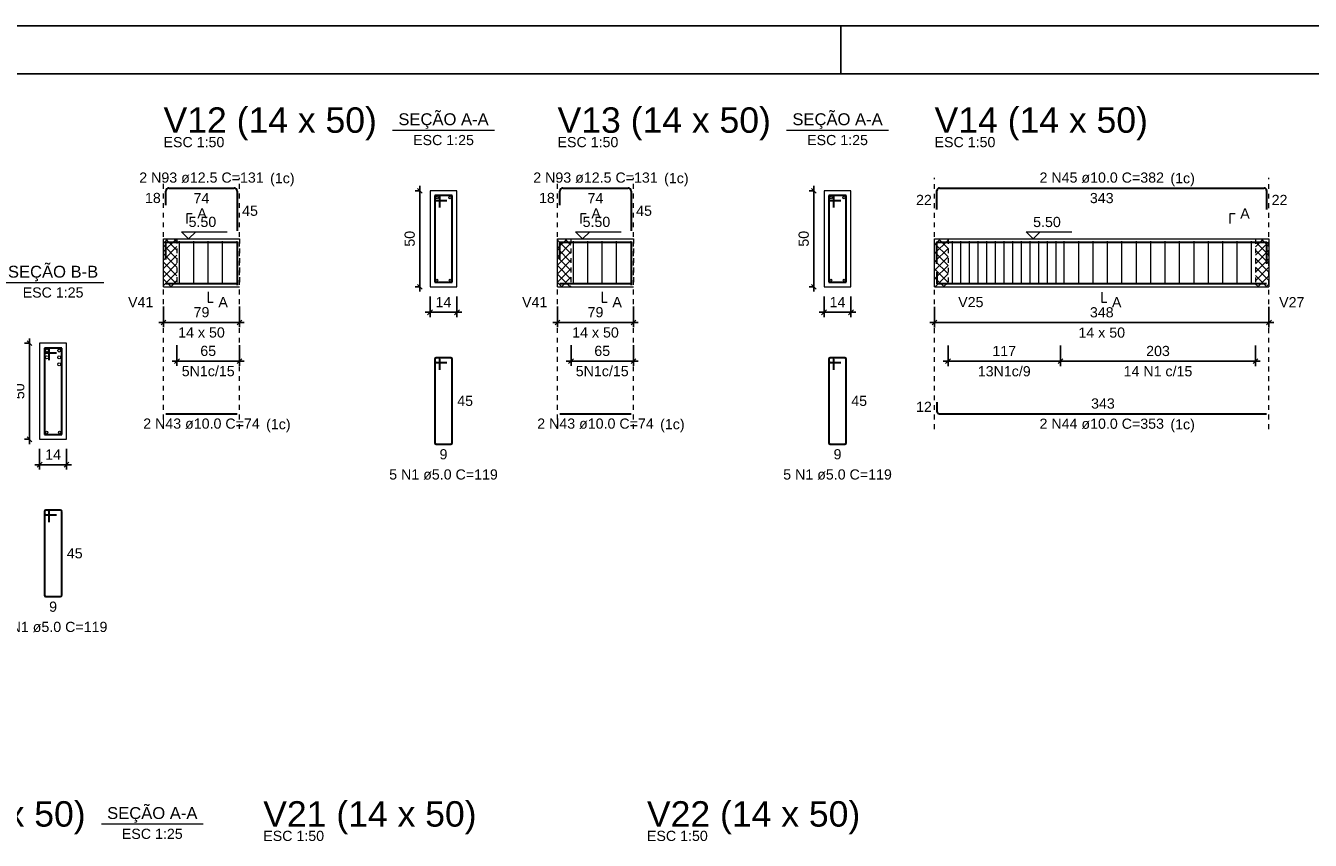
# Model space of a CAD drawing. Header units: millimetres. Extents: x 10 to 1250, y -62 to 528.
# Tile 340 of 656: x 576 to 602, y 175 to 192. Entities that reach past the tile are written whole.
import ezdxf

# ---------------------------------------------------------------- set-up
doc = ezdxf.new("R2010")
doc.units = ezdxf.units.MM
doc.header["$LTSCALE"] = 0.05
doc.linetypes.add('Dashed', pattern=[0.75, 0.5, -0.25])
doc.linetypes.add('DOT', pattern=[6.35, 0, -6.35])
for name, color, linetype, lineweight in [('Descrição da armadura', 7, 'Continuous', 5), ('DT-Arm complementar', 5, 'Continuous', 5), ('DT-Barras na forma', 2, 'Continuous', 30), ('DT-Barras no corte', 5, 'Continuous', 5), ('DT-Barras rebatidas', 2, 'Continuous', 30), ('DT-Cotas', 9, 'Continuous', 5), ('DT-Forma', 5, 'Continuous', 5), ('DT-Hachura intersecção vigas', 9, 'Continuous', 5), ('DT-Pontilhado', 9, 'DOT', 5), ('DT-Textos', 7, 'Continuous', 5), ('DT-Título', 3, 'Continuous', 20), ('Textos armaduras', 7, 'Continuous', 5)]:
    doc.layers.add(name, color=color, linetype=linetype, lineweight=lineweight)
doc.layers.add('FOLHA_PADRÃO', color=7, linetype='Continuous')
doc.styles.add('Arial', font='arial.ttf')
doc.styles.get("Standard").update_dxf_attribs({"font": 'arial.ttf'})
doc.dimstyles.new('UM_25.000000', dxfattribs={"dimtxt": 0.18, "dimasz": 0.1, "dimexe": 0.1, "dimexo": 0.2, "dimgap": 0, "dimtad": 1, "dimtih": 1, "dimtoh": 1, "dimdec": 1, "dimlfac": 25, "dimzin": 0, "dimdsep": 46, "dimtxsty": 'Standard', "dimcen": 0.09, "dimdle": 0.1, "dimadec": 1, "dimazin": 2, "dimtfac": 1, "dimtdec": 4, "dimtofl": 0, "dimtmove": 0, "dimatfit": 3, "dimfxl": 1, "dimtolj": 1, "dimarcsym": 0})
doc.dimstyles.new('UM_50.000000', dxfattribs={"dimtxt": 0.18, "dimasz": 0.1, "dimexe": 0.1, "dimexo": 0.2, "dimgap": 0.1, "dimtad": 1, "dimdec": 1, "dimlfac": 50, "dimzin": 0, "dimdsep": 46, "dimtxsty": 'Standard', "dimblk": 'OBLIQUE', "dimcen": 0.09, "dimdle": 0.1, "dimadec": 1, "dimazin": 2, "dimtfac": 1, "dimtdec": 1, "dimtofl": 0, "dimtmove": 0, "dimatfit": 3, "dimldrblk": 'OBLIQUE', "dimfxl": 1, "dimtolj": 1, "dimarcsym": 1})
pattern_1 = [(45, (477.39807, 132.9991), (-0.08838835, 0.08838835), []), (135, (477.39807, 132.9991), (-0.08838835, -0.08838835), [])]

# ---------------------------------------------------------------- blocks, each defined once
blk = doc.blocks.new('_Oblique')
at = {"color": 0, "linetype": 'ByBlock', "lineweight": -2}
blk.add_line((-0.5, -0.5), (0.5, 0.5), dxfattribs=at)
blk = doc.blocks.new('*D1987')
at = {"layer": 'Defpoints', "color": 0, "transparency": 16777216}
for p in [(575.835, 185.474), (576.047, 185.474), (576.047, 183.474)]:
    blk.add_point(p, dxfattribs=at)
at = {"layer": 'DT-Cotas', "color": 0, "lineweight": -2, "transparency": 16777216}
for p, q in [((575.835, 183.374), (575.835, 185.574)), ((575.847, 185.474), (575.735, 185.474)), ((575.847, 183.474), (575.735, 183.474))]:
    blk.add_line(p, q, dxfattribs=at)
at = {"layer": 'DT-Cotas', "color": 0, "lineweight": -2, "transparency": 16777216, "xscale": 0.1, "yscale": 0.1, "zscale": 0.1}
for p, rotation in [((575.835, 185.474), 90), ((575.835, 183.474), 270)]:
    blk.add_blockref('_Oblique', p, dxfattribs=dict(at, rotation=rotation))
at = {"layer": 'DT-Cotas', "transparency": 16777216, "insert": (575.624, 184.474), "char_height": 0.2118, "attachment_point": 5, "rotation": 90, "style": 'Arial'}
blk.add_mtext('\\A1;50', dxfattribs=at)
blk = doc.blocks.new('*D1988')
at = {"layer": 'Defpoints', "color": 0, "transparency": 16777216}
for p in [(576.047, 183.474), (576.607, 183.474), (576.607, 182.945)]:
    blk.add_point(p, dxfattribs=at)
at = {"layer": 'DT-Cotas', "color": 0, "lineweight": -2, "transparency": 16777216}
for p, q in [((576.047, 183.274), (576.047, 182.845)), ((576.607, 183.274), (576.607, 182.845)), ((575.947, 182.945), (576.707, 182.945))]:
    blk.add_line(p, q, dxfattribs=at)
at = {"layer": 'DT-Cotas', "color": 0, "lineweight": -2, "transparency": 16777216, "xscale": 0.1, "yscale": 0.1, "zscale": 0.1, "rotation": 180}
blk.add_blockref('_Oblique', (576.047, 182.945), dxfattribs=at)
at = {"layer": 'DT-Cotas', "color": 0, "lineweight": -2, "transparency": 16777216, "xscale": 0.1, "yscale": 0.1, "zscale": 0.1}
blk.add_blockref('_Oblique', (576.607, 182.945), dxfattribs=at)
at = {"layer": 'DT-Cotas', "transparency": 16777216, "insert": (576.327, 183.156), "char_height": 0.2118, "attachment_point": 5, "rotation": 0.0057, "style": 'Arial'}
blk.add_mtext('\\A1;14', dxfattribs=at)
blk = doc.blocks.new('*D1993')
at = {"layer": 'Defpoints', "color": 0, "transparency": 16777216}
for p in [(578.626, 186.436), (580.206, 186.436), (580.206, 185.906)]:
    blk.add_point(p, dxfattribs=at)
at = {"layer": 'DT-Cotas', "color": 0, "lineweight": -2, "transparency": 16777216}
for p, q in [((578.626, 186.236), (578.626, 185.806)), ((580.206, 186.236), (580.206, 185.806)), ((578.526, 185.906), (580.306, 185.906))]:
    blk.add_line(p, q, dxfattribs=at)
at = {"layer": 'DT-Cotas', "color": 0, "lineweight": -2, "transparency": 16777216, "xscale": 0.1, "yscale": 0.1, "zscale": 0.1, "rotation": 180}
blk.add_blockref('_Oblique', (578.626, 185.906), dxfattribs=at)
at = {"layer": 'DT-Cotas', "color": 0, "lineweight": -2, "transparency": 16777216, "xscale": 0.1, "yscale": 0.1, "zscale": 0.1}
blk.add_blockref('_Oblique', (580.206, 185.906), dxfattribs=at)
at = {"layer": 'DT-Cotas', "transparency": 16777216, "insert": (579.416, 186.118), "char_height": 0.2118, "attachment_point": 5, "rotation": 0.0057, "style": 'Arial'}
blk.add_mtext('\\A1;79', dxfattribs=at)
blk = doc.blocks.new('*D1994')
at = {"layer": 'Defpoints', "color": 0, "transparency": 16777216}
for p in [(578.906, 185.631), (580.206, 185.631), (580.206, 185.101)]:
    blk.add_point(p, dxfattribs=at)
at = {"layer": 'DT-Cotas', "color": 0, "lineweight": -2, "transparency": 16777216}
for p, q in [((578.906, 185.431), (578.906, 185.001)), ((580.206, 185.431), (580.206, 185.001)), ((578.806, 185.101), (580.306, 185.101))]:
    blk.add_line(p, q, dxfattribs=at)
at = {"layer": 'DT-Cotas', "color": 0, "lineweight": -2, "transparency": 16777216, "xscale": 0.1, "yscale": 0.1, "zscale": 0.1, "rotation": 180}
blk.add_blockref('_Oblique', (578.906, 185.101), dxfattribs=at)
at = {"layer": 'DT-Cotas', "color": 0, "lineweight": -2, "transparency": 16777216, "xscale": 0.1, "yscale": 0.1, "zscale": 0.1}
blk.add_blockref('_Oblique', (580.206, 185.101), dxfattribs=at)
at = {"layer": 'DT-Cotas', "transparency": 16777216, "insert": (579.556, 185.313), "char_height": 0.2118, "attachment_point": 5, "rotation": 0.0057, "style": 'Arial'}
blk.add_mtext('\\A1;65', dxfattribs=at)
blk = doc.blocks.new('*D1995')
at = {"layer": 'Defpoints', "color": 0, "transparency": 16777216}
for p in [(583.962, 188.648), (584.173, 188.648), (584.173, 186.648)]:
    blk.add_point(p, dxfattribs=at)
at = {"layer": 'DT-Cotas', "color": 0, "lineweight": -2, "transparency": 16777216}
for p, q in [((583.973, 188.648), (583.862, 188.648)), ((583.962, 186.548), (583.962, 188.748)), ((583.973, 186.648), (583.862, 186.648))]:
    blk.add_line(p, q, dxfattribs=at)
at = {"layer": 'DT-Cotas', "color": 0, "lineweight": -2, "transparency": 16777216, "xscale": 0.1, "yscale": 0.1, "zscale": 0.1}
for p, rotation in [((583.962, 188.648), 90), ((583.962, 186.648), 270)]:
    blk.add_blockref('_Oblique', p, dxfattribs=dict(at, rotation=rotation))
at = {"layer": 'DT-Cotas', "transparency": 16777216, "insert": (583.75, 187.648), "char_height": 0.2118, "attachment_point": 5, "rotation": 90, "style": 'Arial'}
blk.add_mtext('\\A1;50', dxfattribs=at)
blk = doc.blocks.new('*D1996')
at = {"layer": 'Defpoints', "color": 0, "transparency": 16777216}
for p in [(584.173, 186.648), (584.733, 186.648), (584.733, 186.118)]:
    blk.add_point(p, dxfattribs=at)
at = {"layer": 'DT-Cotas', "color": 0, "lineweight": -2, "transparency": 16777216}
for p, q in [((584.173, 186.448), (584.173, 186.018)), ((584.733, 186.448), (584.733, 186.018)), ((584.073, 186.118), (584.833, 186.118))]:
    blk.add_line(p, q, dxfattribs=at)
at = {"layer": 'DT-Cotas', "color": 0, "lineweight": -2, "transparency": 16777216, "xscale": 0.1, "yscale": 0.1, "zscale": 0.1, "rotation": 180}
blk.add_blockref('_Oblique', (584.173, 186.118), dxfattribs=at)
at = {"layer": 'DT-Cotas', "color": 0, "lineweight": -2, "transparency": 16777216, "xscale": 0.1, "yscale": 0.1, "zscale": 0.1}
blk.add_blockref('_Oblique', (584.733, 186.118), dxfattribs=at)
at = {"layer": 'DT-Cotas', "transparency": 16777216, "insert": (584.453, 186.33), "char_height": 0.2118, "attachment_point": 5, "rotation": 0.0057, "style": 'Arial'}
blk.add_mtext('\\A1;14', dxfattribs=at)
blk = doc.blocks.new('*D1997')
at = {"layer": 'Defpoints', "color": 0, "transparency": 16777216}
for p in [(586.827, 186.436), (588.407, 186.436), (588.407, 185.906)]:
    blk.add_point(p, dxfattribs=at)
at = {"layer": 'DT-Cotas', "color": 0, "lineweight": -2, "transparency": 16777216}
for p, q in [((586.827, 186.236), (586.827, 185.806)), ((588.407, 186.236), (588.407, 185.806)), ((586.727, 185.906), (588.507, 185.906))]:
    blk.add_line(p, q, dxfattribs=at)
at = {"layer": 'DT-Cotas', "color": 0, "lineweight": -2, "transparency": 16777216, "xscale": 0.1, "yscale": 0.1, "zscale": 0.1, "rotation": 180}
blk.add_blockref('_Oblique', (586.827, 185.906), dxfattribs=at)
at = {"layer": 'DT-Cotas', "color": 0, "lineweight": -2, "transparency": 16777216, "xscale": 0.1, "yscale": 0.1, "zscale": 0.1}
blk.add_blockref('_Oblique', (588.407, 185.906), dxfattribs=at)
at = {"layer": 'DT-Cotas', "transparency": 16777216, "insert": (587.617, 186.118), "char_height": 0.2118, "attachment_point": 5, "rotation": 0.0057, "style": 'Arial'}
blk.add_mtext('\\A1;79', dxfattribs=at)
blk = doc.blocks.new('*D1998')
at = {"layer": 'Defpoints', "color": 0, "transparency": 16777216}
for p in [(587.107, 185.631), (588.407, 185.631), (588.407, 185.101)]:
    blk.add_point(p, dxfattribs=at)
at = {"layer": 'DT-Cotas', "color": 0, "lineweight": -2, "transparency": 16777216}
for p, q in [((587.107, 185.431), (587.107, 185.001)), ((588.407, 185.431), (588.407, 185.001)), ((587.007, 185.101), (588.507, 185.101))]:
    blk.add_line(p, q, dxfattribs=at)
at = {"layer": 'DT-Cotas', "color": 0, "lineweight": -2, "transparency": 16777216, "xscale": 0.1, "yscale": 0.1, "zscale": 0.1, "rotation": 180}
blk.add_blockref('_Oblique', (587.107, 185.101), dxfattribs=at)
at = {"layer": 'DT-Cotas', "color": 0, "lineweight": -2, "transparency": 16777216, "xscale": 0.1, "yscale": 0.1, "zscale": 0.1}
blk.add_blockref('_Oblique', (588.407, 185.101), dxfattribs=at)
at = {"layer": 'DT-Cotas', "transparency": 16777216, "insert": (587.757, 185.313), "char_height": 0.2118, "attachment_point": 5, "rotation": 0.0057, "style": 'Arial'}
blk.add_mtext('\\A1;65', dxfattribs=at)
blk = doc.blocks.new('*D1999')
at = {"layer": 'Defpoints', "color": 0, "transparency": 16777216}
for p in [(592.163, 188.648), (592.374, 188.648), (592.374, 186.648)]:
    blk.add_point(p, dxfattribs=at)
at = {"layer": 'DT-Cotas', "color": 0, "lineweight": -2, "transparency": 16777216}
for p, q in [((592.174, 188.648), (592.063, 188.648)), ((592.163, 186.548), (592.163, 188.748)), ((592.174, 186.648), (592.063, 186.648))]:
    blk.add_line(p, q, dxfattribs=at)
at = {"layer": 'DT-Cotas', "color": 0, "lineweight": -2, "transparency": 16777216, "xscale": 0.1, "yscale": 0.1, "zscale": 0.1}
for p, rotation in [((592.163, 188.648), 90), ((592.163, 186.648), 270)]:
    blk.add_blockref('_Oblique', p, dxfattribs=dict(at, rotation=rotation))
at = {"layer": 'DT-Cotas', "transparency": 16777216, "insert": (591.951, 187.648), "char_height": 0.2118, "attachment_point": 5, "rotation": 90, "style": 'Arial'}
blk.add_mtext('\\A1;50', dxfattribs=at)
blk = doc.blocks.new('*D2000')
at = {"layer": 'Defpoints', "color": 0, "transparency": 16777216}
for p in [(592.374, 186.648), (592.934, 186.648), (592.934, 186.118)]:
    blk.add_point(p, dxfattribs=at)
at = {"layer": 'DT-Cotas', "color": 0, "lineweight": -2, "transparency": 16777216}
for p, q in [((592.374, 186.448), (592.374, 186.018)), ((592.934, 186.448), (592.934, 186.018)), ((592.274, 186.118), (593.034, 186.118))]:
    blk.add_line(p, q, dxfattribs=at)
at = {"layer": 'DT-Cotas', "color": 0, "lineweight": -2, "transparency": 16777216, "xscale": 0.1, "yscale": 0.1, "zscale": 0.1, "rotation": 180}
blk.add_blockref('_Oblique', (592.374, 186.118), dxfattribs=at)
at = {"layer": 'DT-Cotas', "color": 0, "lineweight": -2, "transparency": 16777216, "xscale": 0.1, "yscale": 0.1, "zscale": 0.1}
blk.add_blockref('_Oblique', (592.934, 186.118), dxfattribs=at)
at = {"layer": 'DT-Cotas', "transparency": 16777216, "insert": (592.654, 186.33), "char_height": 0.2118, "attachment_point": 5, "rotation": 0.0057, "style": 'Arial'}
blk.add_mtext('\\A1;14', dxfattribs=at)
blk = doc.blocks.new('*D2001')
at = {"layer": 'Defpoints', "color": 0, "transparency": 16777216}
for p in [(594.674, 186.433), (601.634, 186.433), (601.634, 185.904)]:
    blk.add_point(p, dxfattribs=at)
at = {"layer": 'DT-Cotas', "color": 0, "lineweight": -2, "transparency": 16777216}
for p, q in [((594.674, 186.233), (594.674, 185.804)), ((601.634, 186.233), (601.634, 185.804)), ((594.574, 185.904), (601.734, 185.904))]:
    blk.add_line(p, q, dxfattribs=at)
at = {"layer": 'DT-Cotas', "color": 0, "lineweight": -2, "transparency": 16777216, "xscale": 0.1, "yscale": 0.1, "zscale": 0.1, "rotation": 180}
blk.add_blockref('_Oblique', (594.674, 185.904), dxfattribs=at)
at = {"layer": 'DT-Cotas', "color": 0, "lineweight": -2, "transparency": 16777216, "xscale": 0.1, "yscale": 0.1, "zscale": 0.1}
blk.add_blockref('_Oblique', (601.634, 185.904), dxfattribs=at)
at = {"layer": 'DT-Cotas', "transparency": 16777216, "insert": (598.154, 186.116), "char_height": 0.2118, "attachment_point": 5, "rotation": 0.0057, "style": 'Arial'}
blk.add_mtext('\\A1;348', dxfattribs=at)
blk = doc.blocks.new('*D2002')
at = {"layer": 'Defpoints', "color": 0, "transparency": 16777216}
for p in [(594.954, 185.628), (597.294, 185.628), (597.294, 185.099)]:
    blk.add_point(p, dxfattribs=at)
at = {"layer": 'DT-Cotas', "color": 0, "lineweight": -2, "transparency": 16777216}
for p, q in [((594.954, 185.428), (594.954, 184.999)), ((597.294, 185.428), (597.294, 184.999)), ((594.854, 185.099), (597.394, 185.099))]:
    blk.add_line(p, q, dxfattribs=at)
at = {"layer": 'DT-Cotas', "color": 0, "lineweight": -2, "transparency": 16777216, "xscale": 0.1, "yscale": 0.1, "zscale": 0.1, "rotation": 180}
blk.add_blockref('_Oblique', (594.954, 185.099), dxfattribs=at)
at = {"layer": 'DT-Cotas', "color": 0, "lineweight": -2, "transparency": 16777216, "xscale": 0.1, "yscale": 0.1, "zscale": 0.1}
blk.add_blockref('_Oblique', (597.294, 185.099), dxfattribs=at)
at = {"layer": 'DT-Cotas', "transparency": 16777216, "insert": (596.124, 185.311), "char_height": 0.2118, "attachment_point": 5, "rotation": 0.0057, "style": 'Arial'}
blk.add_mtext('\\A1;117', dxfattribs=at)
blk = doc.blocks.new('*D2003')
at = {"layer": 'Defpoints', "color": 0, "transparency": 16777216}
for p in [(597.294, 185.628), (601.354, 185.628), (601.354, 185.099)]:
    blk.add_point(p, dxfattribs=at)
at = {"layer": 'DT-Cotas', "color": 0, "lineweight": -2, "transparency": 16777216}
for p, q in [((597.294, 185.428), (597.294, 184.999)), ((601.354, 185.428), (601.354, 184.999)), ((597.194, 185.099), (601.454, 185.099))]:
    blk.add_line(p, q, dxfattribs=at)
at = {"layer": 'DT-Cotas', "color": 0, "lineweight": -2, "transparency": 16777216, "xscale": 0.1, "yscale": 0.1, "zscale": 0.1, "rotation": 180}
blk.add_blockref('_Oblique', (597.294, 185.099), dxfattribs=at)
at = {"layer": 'DT-Cotas', "color": 0, "lineweight": -2, "transparency": 16777216, "xscale": 0.1, "yscale": 0.1, "zscale": 0.1}
blk.add_blockref('_Oblique', (601.354, 185.099), dxfattribs=at)
at = {"layer": 'DT-Cotas', "transparency": 16777216, "insert": (599.324, 185.311), "char_height": 0.2118, "attachment_point": 5, "rotation": 0.0057, "style": 'Arial'}
blk.add_mtext('\\A1;203', dxfattribs=at)
blk = doc.blocks.new('A1EST. 1500')
at = {"layer": 'FOLHA_PADRÃO', "color": 1, "linetype": 'Continuous'}
for p, q in [((150.008, 59.4), (0, 59.4)), ((113.5, 58.4), (113.5, 59.4))]:
    blk.add_line(p, q, dxfattribs=at)
at = {"layer": 'FOLHA_PADRÃO', "color": 6, "linetype": 'Continuous'}
blk.add_lwpolyline([(149, 58.4), (149, 1), (1, 1), (1, 58.4), (149, 58.4)], dxfattribs=at)

msp = doc.modelspace()

# ---------------------------------------------------------------- hatches: boundary and pattern name
at = {"layer": 'DT-Hachura intersecção vigas', "linetype": 'Continuous'}
h = msp.add_hatch(dxfattribs=at)
h.set_pattern_fill('ANSI37', color=256, style=0)
h.set_pattern_definition(pattern_1)
h.paths.add_polyline_path([(578.6258, 186.6476), (578.9058, 186.6476), (578.9058, 187.6476), (578.6258, 187.6476), (578.6258, 186.6476)])
h = msp.add_hatch(dxfattribs=at)
h.set_pattern_fill('ANSI37', color=256, style=0)
h.set_pattern_definition(pattern_1)
h.paths.add_polyline_path([(586.8267, 186.6476), (587.1067, 186.6476), (587.1067, 187.6476), (586.8267, 187.6476), (586.8267, 186.6476)])
h = msp.add_hatch(dxfattribs=at)
h.set_pattern_fill('ANSI37', color=256, style=0)
h.set_pattern_definition(pattern_1)
h.paths.add_polyline_path([(594.6739, 186.6451), (594.9539, 186.6451), (594.9539, 187.6451), (594.6739, 187.6451), (594.6739, 186.6451)])
h = msp.add_hatch(dxfattribs=at)
h.set_pattern_fill('ANSI37', color=256, style=0)
h.set_pattern_definition(pattern_1)
h.paths.add_polyline_path([(601.3539, 186.6451), (601.6339, 186.6451), (601.6339, 187.6451), (601.3539, 187.6451), (601.3539, 186.6451)])

# ---------------------------------------------------------------- linework, layer by layer
at = {"layer": 'DT-Arm complementar'}
for p, q in [((578.9558, 186.6976), (578.9558, 187.5976)), ((579.2558, 186.6976), (579.2558, 187.5976)), ((579.5558, 186.6976), (579.5558, 187.5976)), ((579.8558, 186.6976), (579.8558, 187.5976)), ((580.1558, 186.6976), (580.1558, 187.5976)), ((587.1567, 186.6976), (587.1567, 187.5976)), ((587.4567, 186.6976), (587.4567, 187.5976)), ((587.7567, 186.6976), (587.7567, 187.5976)), ((588.0567, 186.6976), (588.0567, 187.5976)), ((588.3567, 186.6976), (588.3567, 187.5976)), ((595.0439, 186.6951), (595.0439, 187.5951)), ((595.2239, 186.6951), (595.2239, 187.5951)), ((595.4039, 186.6951), (595.4039, 187.5951)), ((595.5839, 186.6951), (595.5839, 187.5951)), ((595.7639, 186.6951), (595.7639, 187.5951)), ((595.9439, 186.6951), (595.9439, 187.5951)), ((596.1239, 186.6951), (596.1239, 187.5951)), ((596.3039, 186.6951), (596.3039, 187.5951)), ((596.4839, 186.6951), (596.4839, 187.5951)), ((596.6639, 186.6951), (596.6639, 187.5951)), ((596.8439, 186.6951), (596.8439, 187.5951)), ((597.0239, 186.6951), (597.0239, 187.5951)), ((597.2039, 186.6951), (597.2039, 187.5951)), ((597.3739, 186.6951), (597.3739, 187.5951)), ((597.6739, 186.6951), (597.6739, 187.5951)), ((597.9739, 186.6951), (597.9739, 187.5951)), ((598.2739, 186.6951), (598.2739, 187.5951)), ((598.5739, 186.6951), (598.5739, 187.5951)), ((598.8739, 186.6951), (598.8739, 187.5951)), ((599.1739, 186.6951), (599.1739, 187.5951)), ((599.4739, 186.6951), (599.4739, 187.5951)), ((599.7739, 186.6951), (599.7739, 187.5951)), ((600.0739, 186.6951), (600.0739, 187.5951)), ((600.3739, 186.6951), (600.3739, 187.5951)), ((600.6739, 186.6951), (600.6739, 187.5951)), ((600.9739, 186.6951), (600.9739, 187.5951)), ((601.2739, 186.6951), (601.2739, 187.5951))]:
    msp.add_line(p, q, dxfattribs=at)
at = {"layer": 'DT-Barras na forma'}
for p, q in [((584.3734, 188.5476), (584.2734, 188.5476)), ((584.2734, 188.5476), (584.2734, 186.7476)), ((584.6334, 188.5476), (584.2734, 188.5476)), ((584.2734, 188.5476), (584.2734, 188.4476)), ((584.3734, 188.2976), (584.3734, 188.5476)), ((584.6334, 186.7476), (584.6334, 188.5476)), ((592.5744, 188.5476), (592.4744, 188.5476)), ((592.4744, 188.5476), (592.4744, 186.7476)), ((592.8344, 188.5476), (592.4744, 188.5476)), ((592.4744, 188.5476), (592.4744, 188.4476)), ((592.5744, 188.2976), (592.5744, 188.5476)), ((592.8344, 186.7476), (592.8344, 188.5476)), ((584.2734, 188.4476), (584.5234, 188.4476)), ((592.4744, 188.4476), (592.7244, 188.4476)), ((584.2734, 186.7476), (584.6334, 186.7476)), ((592.4744, 186.7476), (592.8344, 186.7476)), ((576.2472, 185.3741), (576.1472, 185.3741)), ((576.1472, 185.3741), (576.1472, 183.5741)), ((576.5072, 185.3741), (576.1472, 185.3741)), ((576.1472, 185.3741), (576.1472, 185.2741)), ((576.2472, 185.1241), (576.2472, 185.3741)), ((576.5072, 183.5741), (576.5072, 185.3741)), ((576.1472, 185.2741), (576.3972, 185.2741)), ((576.1472, 183.5741), (576.5072, 183.5741))]:
    msp.add_line(p, q, dxfattribs=at)
for points in [[(578.6758, 187.2183), (578.6758, 187.5751), (580.1558, 187.5751), (580.1558, 186.6851)], [(586.8767, 187.2183), (586.8767, 187.5751), (588.3567, 187.5751), (588.3567, 186.6851)], [(594.7239, 187.1291), (594.7239, 187.5751), (601.5839, 187.5751), (601.5839, 187.1291)], [(594.7239, 186.9551), (594.7239, 186.7151), (601.5839, 186.7151)], [(578.6758, 186.7176), (580.1558, 186.7176)], [(586.8767, 186.7176), (588.3567, 186.7176)]]:
    msp.add_lwpolyline(points, dxfattribs=at)
at = {"layer": 'DT-Barras no corte'}
for centre, radius in [((584.3184, 188.5026), 0.025), ((584.5884, 188.5026), 0.025), ((592.5194, 188.5026), 0.025), ((592.7894, 188.5026), 0.025), ((584.3134, 186.7876), 0.02), ((584.5934, 186.7876), 0.02), ((592.5144, 186.7876), 0.02), ((592.7944, 186.7876), 0.02), ((576.1992, 185.3221), 0.032), ((576.4552, 185.3221), 0.032), ((576.1992, 185.1781), 0.032), ((576.4552, 185.1781), 0.032), ((576.4552, 185.0341), 0.032), ((576.1922, 183.6191), 0.025), ((576.4622, 183.6191), 0.025)]:
    msp.add_circle(centre, radius, dxfattribs=at)
at = {"layer": 'DT-Barras rebatidas'}
for p, q in [((578.6758, 188.3479), (578.6758, 188.6422)), ((578.7383, 188.7047), (580.0933, 188.7047)), ((580.1558, 188.6422), (580.1558, 187.8147)), ((586.8767, 188.3479), (586.8767, 188.6422)), ((586.9392, 188.7047), (588.2942, 188.7047)), ((588.3567, 188.6422), (588.3567, 187.8147)), ((594.7239, 188.2587), (594.7239, 188.6547)), ((594.7739, 188.7047), (601.5339, 188.7047)), ((601.5839, 188.6547), (601.5839, 188.2587)), ((584.2734, 185.1409), (584.2734, 183.4009)), ((584.2734, 185.1409), (584.2734, 185.1009)), ((584.3434, 185.1709), (584.3034, 185.1709)), ((584.6034, 185.1709), (584.3034, 185.1709)), ((584.3034, 185.0709), (584.5234, 185.0709)), ((584.3734, 184.9209), (584.3734, 185.1409)), ((584.6334, 183.4009), (584.6334, 185.1409)), ((592.4744, 185.1409), (592.4744, 183.4009)), ((592.4744, 185.1409), (592.4744, 185.1009)), ((592.5444, 185.1709), (592.5044, 185.1709)), ((592.8044, 185.1709), (592.5044, 185.1709)), ((592.5044, 185.0709), (592.7244, 185.0709)), ((592.5744, 184.9209), (592.5744, 185.1409)), ((592.8344, 183.4009), (592.8344, 185.1409)), ((594.7239, 184.2441), (594.7239, 184.0541)), ((578.6758, 184.0066), (580.1558, 184.0066)), ((586.8767, 184.0066), (588.3567, 184.0066)), ((594.7739, 184.0041), (601.5839, 184.0041)), ((584.3034, 183.3709), (584.6034, 183.3709)), ((592.5044, 183.3709), (592.8044, 183.3709)), ((576.1472, 181.9674), (576.1472, 180.2274)), ((576.1472, 181.9674), (576.1472, 181.9274)), ((576.2172, 181.9974), (576.1772, 181.9974)), ((576.4772, 181.9974), (576.1772, 181.9974)), ((576.1772, 181.8974), (576.3972, 181.8974)), ((576.2472, 181.7474), (576.2472, 181.9674)), ((576.5072, 180.2274), (576.5072, 181.9674)), ((576.1772, 180.1974), (576.4772, 180.1974))]:
    msp.add_line(p, q, dxfattribs=at)
for centre, radius, start, end in [((578.7383, 188.6422), 0.0625, 90, 180), ((580.0933, 188.6422), 0.0625, 0, 90), ((586.9392, 188.6422), 0.0625, 90, 180), ((588.2942, 188.6422), 0.0625, 0, 90), ((594.7739, 188.6547), 0.05, 90, 180), ((601.5339, 188.6547), 0.05, 0, 90), ((584.3034, 185.1409), 0.03, 90, 180), ((584.3034, 185.1409), 0.03, 90, 180), ((584.3034, 185.1009), 0.03, 180, 270), ((584.3434, 185.1409), 0.03, 0, 90), ((584.6034, 185.1409), 0.03, 0, 90), ((592.5044, 185.1409), 0.03, 90, 180), ((592.5044, 185.1409), 0.03, 90, 180), ((592.5044, 185.1009), 0.03, 180, 270), ((592.5444, 185.1409), 0.03, 0, 90), ((592.8044, 185.1409), 0.03, 0, 90), ((594.7739, 184.0541), 0.05, 180, 270), ((584.3034, 183.4009), 0.03, 180, 270), ((584.6034, 183.4009), 0.03, 270, 0), ((592.5044, 183.4009), 0.03, 180, 270), ((592.8044, 183.4009), 0.03, 270, 0), ((576.1772, 181.9674), 0.03, 90, 180), ((576.1772, 181.9674), 0.03, 90, 180), ((576.1772, 181.9274), 0.03, 180, 270), ((576.2172, 181.9674), 0.03, 0, 90), ((576.4772, 181.9674), 0.03, 0, 90), ((576.1772, 180.2274), 0.03, 180, 270), ((576.4772, 180.2274), 0.03, 270, 0)]:
    msp.add_arc(centre, radius, start, end, dxfattribs=at)
at = {"layer": 'DT-Forma'}
for p, q in [((584.7334, 188.6476), (584.1734, 188.6476)), ((584.1734, 188.6476), (584.1734, 188.6476)), ((584.1734, 188.6476), (584.1734, 186.6476)), ((584.7334, 186.6476), (584.7334, 188.6476)), ((584.7334, 188.6476), (584.7334, 188.6476)), ((592.9344, 188.6476), (592.3744, 188.6476)), ((592.3744, 188.6476), (592.3744, 188.6476)), ((592.3744, 188.6476), (592.3744, 186.6476)), ((592.9344, 186.6476), (592.9344, 188.6476)), ((592.9344, 188.6476), (592.9344, 188.6476)), ((578.6258, 187.6476), (578.9058, 187.6476)), ((578.9058, 187.6476), (580.2058, 187.6476)), ((586.8267, 187.6476), (587.1067, 187.6476)), ((587.1067, 187.6476), (588.4067, 187.6476)), ((594.6739, 187.6451), (594.9539, 187.6451)), ((594.9539, 187.6451), (601.3539, 187.6451)), ((601.3539, 187.6451), (601.6339, 187.6451)), ((578.6258, 186.6476), (578.9058, 186.6476)), ((578.9058, 186.6476), (580.2058, 186.6476)), ((584.1734, 186.6476), (584.7334, 186.6476)), ((584.1734, 186.6476), (584.1734, 186.6476)), ((584.7334, 186.6476), (584.7334, 186.6476)), ((586.8267, 186.6476), (587.1067, 186.6476)), ((587.1067, 186.6476), (588.4067, 186.6476)), ((592.3744, 186.6476), (592.9344, 186.6476)), ((592.3744, 186.6476), (592.3744, 186.6476)), ((592.9344, 186.6476), (592.9344, 186.6476)), ((594.6739, 186.6451), (594.9539, 186.6451)), ((594.9539, 186.6451), (601.3539, 186.6451)), ((601.3539, 186.6451), (601.6339, 186.6451)), ((576.6072, 185.4741), (576.0472, 185.4741)), ((576.0472, 185.4741), (576.0472, 185.4741)), ((576.0472, 185.4741), (576.0472, 183.4741)), ((576.6072, 183.4741), (576.6072, 185.4741)), ((576.6072, 185.4741), (576.6072, 185.4741)), ((576.0472, 183.4741), (576.6072, 183.4741)), ((576.0472, 183.4741), (576.0472, 183.4741)), ((576.6072, 183.4741), (576.6072, 183.4741))]:
    msp.add_line(p, q, dxfattribs=at)
at = {"layer": 'DT-Forma', "linetype": 'Continuous'}
for p, q in [((578.6258, 186.6476), (578.6258, 187.6476)), ((586.8267, 186.6476), (586.8267, 187.6476)), ((594.6739, 186.6451), (594.6739, 187.6451)), ((601.6339, 187.6451), (601.6339, 186.6451))]:
    msp.add_line(p, q, dxfattribs=at)
at = {"layer": 'DT-Forma', "linetype": 'Dashed', "ltscale": 0.2}
for p, q in [((580.2058, 187.6476), (580.2058, 186.6476)), ((588.4067, 187.6476), (588.4067, 186.6476))]:
    msp.add_line(p, q, dxfattribs=at)
at = {"layer": 'DT-Pontilhado', "ltscale": 0.2}
for p, q in [((578.6258, 183.6889), (578.6258, 188.9165)), ((580.2058, 183.6889), (580.2058, 188.9165)), ((586.8267, 183.6889), (586.8267, 188.9165)), ((588.4067, 183.6889), (588.4067, 188.9165)), ((594.6739, 183.6864), (594.6739, 188.9165)), ((601.6339, 183.6864), (601.6339, 188.9165)), ((578.9058, 187.6476), (578.9058, 186.6476)), ((587.1067, 187.6476), (587.1067, 186.6476)), ((594.9539, 187.6451), (594.9539, 186.6451)), ((601.3539, 187.6451), (601.3539, 186.6451))]:
    msp.add_line(p, q, dxfattribs=at)
at = {"layer": 'DT-Textos'}
for p, q in [((583.3944, 189.9125), (585.5124, 189.9125)), ((591.5954, 189.9125), (593.7134, 189.9125)), ((575.2682, 186.739), (577.3862, 186.739)), ((577.3328, 175.4682), (579.4508, 175.4682))]:
    msp.add_line(p, q, dxfattribs=at)
for points in [[(579.1176, 187.9653), (579.1176, 188.1771), (579.2235, 188.1771)], [(587.3185, 187.9653), (587.3185, 188.1771), (587.4244, 188.1771)], [(600.8244, 187.9628), (600.8244, 188.1746), (600.9303, 188.1746)], [(579.2958, 187.7959), (579.1475, 187.6476), (578.9993, 187.7959), (579.9524, 187.7959)], [(587.4967, 187.7959), (587.3485, 187.6476), (587.2002, 187.7959), (588.1533, 187.7959)], [(596.8739, 187.7934), (596.7256, 187.6451), (596.5774, 187.7934), (597.5305, 187.7934)], [(579.5558, 186.5417), (579.5558, 186.3299), (579.6617, 186.3299)], [(587.7567, 186.5417), (587.7567, 186.3299), (587.8626, 186.3299)], [(598.1539, 186.5392), (598.1539, 186.3274), (598.2598, 186.3274)]]:
    msp.add_lwpolyline(points, dxfattribs=at)

# ---------------------------------------------------------------- block references
msp.add_blockref('A1EST. 1500', (479.22, 132.6844))

# ---------------------------------------------------------------- texts
at = {"layer": 'Descrição da armadura', "linetype": 'Continuous', "char_height": 0.2118, "attachment_point": 8, "line_spacing_factor": 0.798, "style": 'Arial'}
for s, insert, width in [('2 N93 ø12.5 C=131', (579.4158, 188.8106), 5.194653), ('2 N93 ø12.5 C=131', (587.6167, 188.8106), 5.194653), ('2 N45 ø10.0 C=382', (598.1539, 188.8106), 5.194653), ('5N1c/15', (579.5558, 184.7838), 2.209726), ('5N1c/15', (587.7567, 184.7838), 2.209726), ('13N1c/9', (596.1239, 184.7813), 2.209726), ('14 N1 c/15', (599.3239, 184.7813), 2.869342), ('2 N43 ø10.0 C=74', (579.4158, 183.6889), 4.8647), ('2 N43 ø10.0 C=74', (587.6167, 183.6889), 4.8647), ('2 N44 ø10.0 C=353', (598.1539, 183.6864), 5.194653), ('5 N1 ø5.0 C=119', (584.4534, 182.6296), 4.534748), ('5 N1 ø5.0 C=119', (592.6544, 182.6296), 4.534748), ('5 N1 ø5.0 C=119', (576.3272, 179.4561), 4.534748)]:
    msp.add_mtext(s, dxfattribs=dict(at, insert=insert, width=width))
at = {"layer": 'DT-Textos', "line_spacing_factor": 0.798, "style": 'Arial'}
for s, insert, char_height, width, attachment_point in [('SEÇÃO A-A', (584.4531, 189.9371), 0.2471, 4.254532, 8), ('SEÇÃO A-A', (592.6541, 189.9371), 0.2471, 4.254532, 8), ('ESC 1:25', (584.4534, 189.5948), 0.2118, 2.507973, 8), ('ESC 1:25', (592.6544, 189.5948), 0.2118, 2.507973, 8), ('ESC 1:50', (578.6258, 189.5519), 0.2118, 2.507973, 7), ('ESC 1:50', (586.8267, 189.5519), 0.2118, 2.507973, 7), ('ESC 1:50', (594.6739, 189.5519), 0.2118, 2.507973, 7), ('(1c)', (580.8441, 188.7411), 0.2118, 1.009083, 7), ('(1c)', (589.0451, 188.7411), 0.2118, 1.009083, 7), ('(1c)', (599.5821, 188.7411), 0.2118, 1.009083, 7), ('A', (579.3294, 188.0712), 0.2118, 0.390816, 7), ('A', (587.5303, 188.0712), 0.2118, 0.390816, 7), ('A', (601.0362, 188.0687), 0.2118, 0.390816, 7), ('5.50', (579.1475, 187.8912), 0.2118, 1.140404, 7), ('5.50', (587.3485, 187.8912), 0.2118, 1.140404, 7), ('5.50', (596.7256, 187.8887), 0.2118, 1.140404, 7), ('SEÇÃO B-B', (576.3271, 186.7631), 0.2471, 4.254532, 8), ('ESC 1:25', (576.3272, 186.4213), 0.2118, 2.507973, 8), ('V41', (578.414, 186.224), 0.2118, 1.042557, 9), ('A', (579.7676, 186.224), 0.2118, 0.390816, 7), ('V41', (586.6149, 186.224), 0.2118, 1.042557, 9), ('A', (587.9685, 186.224), 0.2118, 0.390816, 7), ('V25', (595.1657, 186.2215), 0.2118, 1.042557, 7), ('A', (598.3657, 186.2215), 0.2118, 0.390816, 7), ('V27', (601.8457, 186.2215), 0.2118, 1.042557, 7), ('14 x 50', (579.4158, 185.5886), 0.2118, 1.922035, 8), ('14 x 50', (587.6167, 185.5886), 0.2118, 1.922035, 8), ('14 x 50', (598.1539, 185.5861), 0.2118, 1.922035, 8), ('(1c)', (580.7611, 183.6191), 0.2118, 1.009083, 7), ('(1c)', (588.9621, 183.6191), 0.2118, 1.009083, 7), ('(1c)', (599.5821, 183.6161), 0.2118, 1.009083, 7), ('SEÇÃO A-A', (578.3921, 175.4921), 0.2471, 4.254532, 8), ('ESC 1:25', (578.3918, 175.1505), 0.2118, 2.507973, 8), ('ESC 1:50', (580.7015, 175.1076), 0.2118, 2.507973, 7), ('ESC 1:50', (588.6872, 175.1076), 0.2118, 2.507973, 7)]:
    msp.add_mtext(s, dxfattribs=dict(at, insert=insert, char_height=char_height, width=width, attachment_point=attachment_point))
at = {"layer": 'DT-Título', "char_height": 0.5295, "width": 9.380341, "attachment_point": 7, "line_spacing_factor": 0.798, "style": 'Arial'}
for s, insert in [('V12 (14 x 50)', (578.6261, 189.6951)), ('V13 (14 x 50)', (586.8271, 189.6951)), ('V14 (14 x 50)', (594.6741, 189.6951)), ('V20 (14 x 50)', (572.5641, 175.2501)), ('V21 (14 x 50)', (580.7011, 175.2501)), ('V22 (14 x 50)', (588.6871, 175.2501))]:
    msp.add_mtext(s, dxfattribs=dict(at, insert=insert))
at = {"layer": 'Textos armaduras', "linetype": 'Continuous', "char_height": 0.2118, "attachment_point": 7, "line_spacing_factor": 0.798, "style": 'Arial'}
for s, insert, width in [('18', (578.2399, 188.3892), 0.659905), ('74', (579.2508, 188.387), 0.659905), ('18', (586.4409, 188.3892), 0.659905), ('74', (587.4517, 188.387), 0.659905), ('22', (594.288, 188.3508), 0.659905), ('343', (597.9064, 188.387), 0.989858), ('22', (601.6898, 188.3508), 0.659905), ('45', (580.2617, 188.1226), 0.659905), ('45', (588.4626, 188.1226), 0.659905), ('45', (584.7393, 184.165), 0.659905), ('45', (592.9403, 184.165), 0.659905), ('12', (594.288, 184.0432), 0.659905), ('343', (597.9314, 184.11), 0.989858), ('9', (584.3709, 183.0532), 0.329953), ('9', (592.5719, 183.0532), 0.329953), ('45', (576.6131, 180.9915), 0.659905), ('9', (576.2447, 179.8797), 0.329953)]:
    msp.add_mtext(s, dxfattribs=dict(at, insert=insert, width=width))

# ---------------------------------------------------------------- dimensions: what is measured, and where the dimension line sits
at = {"layer": 'DT-Cotas'}
for base, p1, p2, picture, middle in [((583.9616, 188.6476), (584.1734, 186.6476), (584.1734, 188.6476), '*D1995', (583.7498, 187.6476)), ((592.1626, 188.6476), (592.3744, 186.6476), (592.3744, 188.6476), '*D1999', (591.9508, 187.6476)), ((575.8354, 185.4741), (576.0472, 183.4741), (576.0472, 185.4741), '*D1987', (575.6236, 184.4741))]:
    dim = msp.add_linear_dim(base=base, p1=p1, p2=p2, angle=90, dimstyle='UM_25.000000', override={"dimtxt": 0.2118, "dimasz": 0.1, "dimexe": 0.1, "dimexo": 0.2, "dimtad": 1, "dimtih": 0, "dimtoh": 0, "dimdec": 1, "dimlfac": 25, "dimzin": 8, "dimtxsty": 'Arial', "dimblk": 'Oblique', "dimblk1": 'Oblique', "dimblk2": 'Oblique', "dimsah": 1, "dimdle": 0.1, "dimse1": 0, "dimse2": 0, "dimclrt": 256, "dimadec": 1, "dimazin": 3, "dimtmove": 2, "dimldrblk": 'Oblique'}, dxfattribs=at)
    dim.commit()
    dim.dimension.update_dxf_attribs({"geometry": picture, "text_midpoint": middle, "dimtype": 160, "text_rotation": 90})
for base, p1, p2, dimstyle, override, picture, middle in [((584.7334, 186.1181), (584.1734, 186.6476), (584.7334, 186.6476), 'UM_25.000000', {"dimtxt": 0.2118, "dimasz": 0.1, "dimexe": 0.1, "dimexo": 0.2, "dimtad": 1, "dimtih": 0, "dimtoh": 0, "dimdec": 1, "dimlfac": 25, "dimzin": 8, "dimtxsty": 'Arial', "dimblk": 'Oblique', "dimblk1": 'Oblique', "dimblk2": 'Oblique', "dimsah": 1, "dimdle": 0.1, "dimse1": 0, "dimse2": 0, "dimclrt": 256, "dimadec": 1, "dimazin": 3, "dimtmove": 2, "dimldrblk": 'Oblique'}, '*D1996', (584.4534, 186.3299)), ((592.9344, 186.1181), (592.3744, 186.6476), (592.9344, 186.6476), 'UM_25.000000', {"dimtxt": 0.2118, "dimasz": 0.1, "dimexe": 0.1, "dimexo": 0.2, "dimtad": 1, "dimtih": 0, "dimtoh": 0, "dimdec": 1, "dimlfac": 25, "dimzin": 8, "dimtxsty": 'Arial', "dimblk": 'Oblique', "dimblk1": 'Oblique', "dimblk2": 'Oblique', "dimsah": 1, "dimdle": 0.1, "dimse1": 0, "dimse2": 0, "dimclrt": 256, "dimadec": 1, "dimazin": 3, "dimtmove": 2, "dimldrblk": 'Oblique'}, '*D2000', (592.6544, 186.3299)), ((580.2058, 185.9063), (578.6258, 186.4358), (580.2058, 186.4358), 'UM_50.000000', {"dimtxt": 0.2118, "dimasz": 0.1, "dimexe": 0.1, "dimexo": 0.2, "dimtad": 1, "dimtih": 0, "dimtoh": 0, "dimdec": 1, "dimlfac": 50, "dimzin": 8, "dimtxsty": 'Arial', "dimblk": 'Oblique', "dimblk1": 'Oblique', "dimblk2": 'Oblique', "dimsah": 1, "dimdle": 0.1, "dimse1": 0, "dimse2": 0, "dimclrt": 256, "dimadec": 1, "dimazin": 3, "dimtmove": 2, "dimldrblk": 'Oblique'}, '*D1993', (579.4158, 186.1181)), ((588.4067, 185.9063), (586.8267, 186.4358), (588.4067, 186.4358), 'UM_50.000000', {"dimtxt": 0.2118, "dimasz": 0.1, "dimexe": 0.1, "dimexo": 0.2, "dimtad": 1, "dimtih": 0, "dimtoh": 0, "dimdec": 1, "dimlfac": 50, "dimzin": 8, "dimtxsty": 'Arial', "dimblk": 'Oblique', "dimblk1": 'Oblique', "dimblk2": 'Oblique', "dimsah": 1, "dimdle": 0.1, "dimse1": 0, "dimse2": 0, "dimclrt": 256, "dimadec": 1, "dimazin": 3, "dimtmove": 2, "dimldrblk": 'Oblique'}, '*D1997', (587.6167, 186.1181)), ((601.6339, 185.9038), (594.6739, 186.4333), (601.6339, 186.4333), 'UM_50.000000', {"dimtxt": 0.2118, "dimasz": 0.1, "dimexe": 0.1, "dimexo": 0.2, "dimtad": 1, "dimtih": 0, "dimtoh": 0, "dimdec": 1, "dimlfac": 50, "dimzin": 8, "dimtxsty": 'Arial', "dimblk": 'Oblique', "dimblk1": 'Oblique', "dimblk2": 'Oblique', "dimsah": 1, "dimdle": 0.1, "dimse1": 0, "dimse2": 0, "dimclrt": 256, "dimadec": 1, "dimazin": 3, "dimtmove": 2, "dimldrblk": 'Oblique'}, '*D2001', (598.1539, 186.1156)), ((580.2058, 185.1015), (578.9058, 185.631), (580.2058, 185.631), 'UM_50.000000', {"dimtxt": 0.2118, "dimasz": 0.1, "dimexe": 0.1, "dimexo": 0.2, "dimtad": 1, "dimtih": 0, "dimtoh": 0, "dimdec": 1, "dimlfac": 50, "dimzin": 8, "dimtxsty": 'Arial', "dimblk": 'Oblique', "dimblk1": 'Oblique', "dimblk2": 'Oblique', "dimsah": 1, "dimdle": 0.1, "dimse1": 0, "dimse2": 0, "dimclrt": 256, "dimadec": 1, "dimazin": 3, "dimtmove": 2, "dimldrblk": 'Oblique'}, '*D1994', (579.5558, 185.3133)), ((588.4067, 185.1015), (587.1067, 185.631), (588.4067, 185.631), 'UM_50.000000', {"dimtxt": 0.2118, "dimasz": 0.1, "dimexe": 0.1, "dimexo": 0.2, "dimtad": 1, "dimtih": 0, "dimtoh": 0, "dimdec": 1, "dimlfac": 50, "dimzin": 8, "dimtxsty": 'Arial', "dimblk": 'Oblique', "dimblk1": 'Oblique', "dimblk2": 'Oblique', "dimsah": 1, "dimdle": 0.1, "dimse1": 0, "dimse2": 0, "dimclrt": 256, "dimadec": 1, "dimazin": 3, "dimtmove": 2, "dimldrblk": 'Oblique'}, '*D1998', (587.7567, 185.3133)), ((597.2939, 185.099), (594.9539, 185.6285), (597.2939, 185.6285), 'UM_50.000000', {"dimtxt": 0.2118, "dimasz": 0.1, "dimexe": 0.1, "dimexo": 0.2, "dimtad": 1, "dimtih": 0, "dimtoh": 0, "dimdec": 1, "dimlfac": 50, "dimzin": 8, "dimtxsty": 'Arial', "dimblk": 'Oblique', "dimblk1": 'Oblique', "dimblk2": 'Oblique', "dimsah": 1, "dimdle": 0.1, "dimse1": 0, "dimse2": 0, "dimclrt": 256, "dimadec": 1, "dimazin": 3, "dimtmove": 2, "dimldrblk": 'Oblique'}, '*D2002', (596.1239, 185.3108)), ((601.3539, 185.099), (597.2939, 185.6285), (601.3539, 185.6285), 'UM_50.000000', {"dimtxt": 0.2118, "dimasz": 0.1, "dimexe": 0.1, "dimexo": 0.2, "dimtad": 1, "dimtih": 0, "dimtoh": 0, "dimdec": 1, "dimlfac": 50, "dimzin": 8, "dimtxsty": 'Arial', "dimblk": 'Oblique', "dimblk1": 'Oblique', "dimblk2": 'Oblique', "dimsah": 1, "dimdle": 0.1, "dimse1": 0, "dimse2": 0, "dimclrt": 256, "dimadec": 1, "dimazin": 3, "dimtmove": 2, "dimldrblk": 'Oblique'}, '*D2003', (599.3239, 185.3108)), ((576.6072, 182.9446), (576.0472, 183.4741), (576.6072, 183.4741), 'UM_25.000000', {"dimtxt": 0.2118, "dimasz": 0.1, "dimexe": 0.1, "dimexo": 0.2, "dimtad": 1, "dimtih": 0, "dimtoh": 0, "dimdec": 1, "dimlfac": 25, "dimzin": 8, "dimtxsty": 'Arial', "dimblk": 'Oblique', "dimblk1": 'Oblique', "dimblk2": 'Oblique', "dimsah": 1, "dimdle": 0.1, "dimse1": 0, "dimse2": 0, "dimclrt": 256, "dimadec": 1, "dimazin": 3, "dimtmove": 2, "dimldrblk": 'Oblique'}, '*D1988', (576.3272, 183.1564))]:
    dim = msp.add_linear_dim(base=base, p1=p1, p2=p2, dimstyle=dimstyle, override=override, dxfattribs=at)
    dim.commit()
    dim.dimension.update_dxf_attribs({"geometry": picture, "text_midpoint": middle, "dimtype": 160, "text_rotation": 0.00573})

doc.saveas('drawing.dxf')
